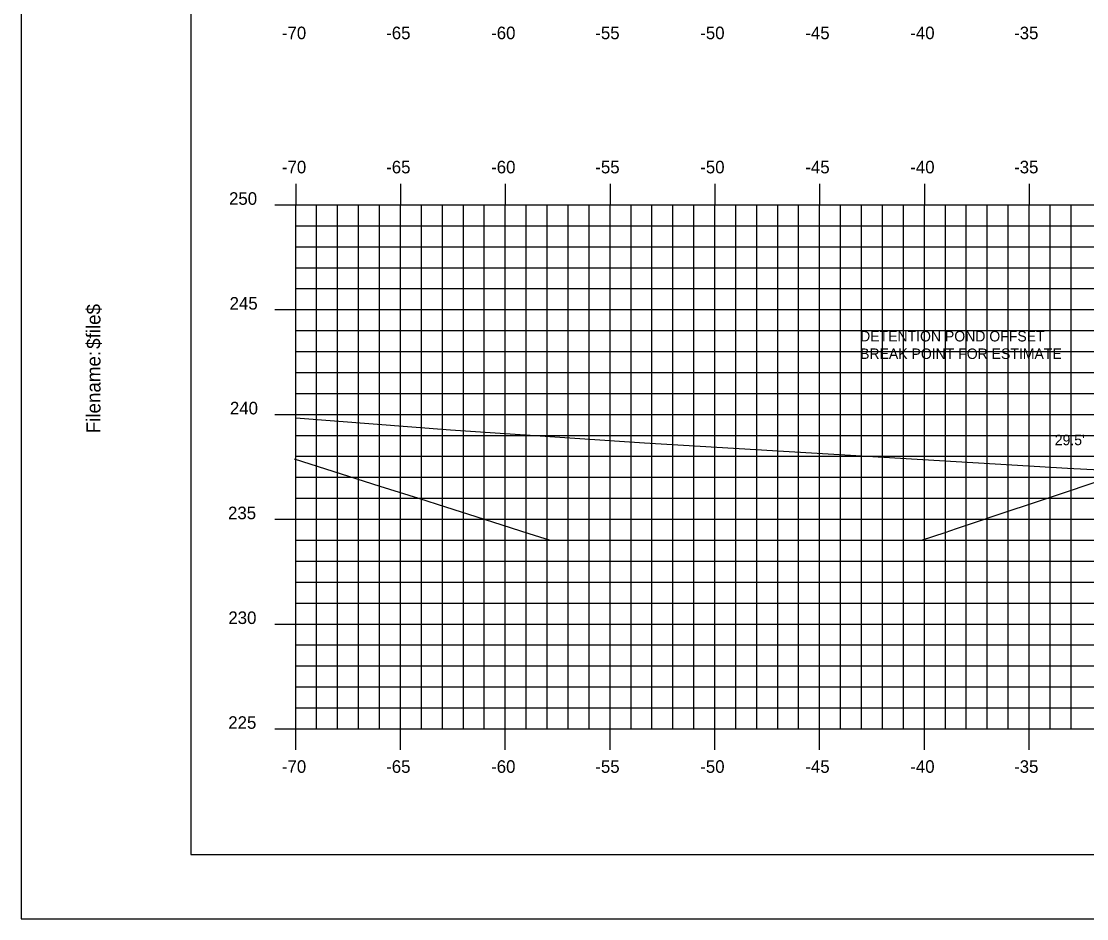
# Model space of a CAD drawing. Extents: x 1160718 to 1173142, y 616002 to 617630.
# Drawn here: x 1167883.5 to 1167934.3, y 616613.9 to 616656.7 of the extents above; entities that cross this region are included whole.
import ezdxf

# ---------------------------------------------------------------- set-up
doc = ezdxf.new("R2010")
doc.units = 0
for name, color, linetype in [('ANNOTATION', 7, 'Continuous'), ('BORDER', 7, 'Continuous'), ('D_Roadway_Edge_Pavement', 7, 'Continuous'), ('H_V ANNOTATION', 7, 'Continuous'), ('MAJOR', 7, 'Continuous'), ('MINOR', 7, 'Continuous'), ('PLOT BOUNDARY', 7, 'Continuous'), ('S_Roadway_Centerline', 7, 'Continuous')]:
    doc.layers.add(name, color=color, linetype=linetype)

msp = doc.modelspace()

# ---------------------------------------------------------------- linework, layer by layer
at = {"layer": 'BORDER'}
for p, q in [((1167891.585, 616721.928), (1167891.585, 616616.928)), ((1167891.585, 616616.928), (1168051.585, 616616.928))]:
    msp.add_line(p, q, dxfattribs=at)
at = {"layer": 'D_Roadway_Edge_Pavement'}
msp.add_lwpolyline([(1167896.511, 616635.815), (1167900.607, 616634.511), (1167902.437, 616633.928), (1167903.73, 616633.517), (1167905.578, 616632.928), (1167907.714, 616632.249), (1167908.731, 616631.928), (1167926.219, 616631.928), (1167926.453, 616631.928), (1167927.571, 616632.299), (1167928.115, 616632.482), (1167929.454, 616632.928), (1167929.722, 616633.018), (1167932.456, 616633.928), (1167935.361, 616634.897), (1167936.3, 616635.21)], dxfattribs=at)
at = {"layer": 'MAJOR'}
for p, q in [((1167896.585, 616648.93), (1167896.585, 616647.928)), ((1167901.585, 616648.93), (1167901.585, 616647.928)), ((1167906.585, 616648.93), (1167906.585, 616647.928)), ((1167911.585, 616648.93), (1167911.585, 616647.928)), ((1167916.585, 616648.93), (1167916.585, 616647.928)), ((1167921.585, 616648.93), (1167921.585, 616647.928)), ((1167926.585, 616648.93), (1167926.585, 616647.928)), ((1167931.585, 616648.93), (1167931.585, 616647.928)), ((1167895.583, 616647.928), (1167896.585, 616647.928)), ((1167896.585, 616647.928), (1168036.585, 616647.928)), ((1167896.585, 616622.928), (1167896.585, 616647.928)), ((1167896.585, 616622.928), (1167896.585, 616647.928)), ((1167896.585, 616647.928), (1168036.585, 616647.928)), ((1167901.585, 616622.928), (1167901.585, 616647.928)), ((1167906.585, 616622.928), (1167906.585, 616647.928)), ((1167911.585, 616622.928), (1167911.585, 616647.928)), ((1167916.585, 616622.928), (1167916.585, 616647.928)), ((1167921.585, 616622.928), (1167921.585, 616647.928)), ((1167926.585, 616622.928), (1167926.585, 616647.928)), ((1167931.585, 616622.928), (1167931.585, 616647.928)), ((1167895.583, 616642.928), (1167896.585, 616642.928)), ((1167896.585, 616642.928), (1168036.585, 616642.928)), ((1167895.583, 616637.928), (1167896.585, 616637.928)), ((1167896.585, 616637.928), (1168036.585, 616637.928)), ((1167895.583, 616632.928), (1167896.585, 616632.928)), ((1167896.585, 616632.928), (1168036.585, 616632.928)), ((1167895.583, 616627.928), (1167896.585, 616627.928)), ((1167896.585, 616627.928), (1168036.585, 616627.928)), ((1167895.583, 616622.928), (1167896.585, 616622.928)), ((1167896.585, 616622.928), (1168036.585, 616622.928)), ((1167896.585, 616622.928), (1168036.585, 616622.928)), ((1167896.585, 616621.926), (1167896.585, 616622.928)), ((1167901.585, 616621.926), (1167901.585, 616622.928)), ((1167906.585, 616621.926), (1167906.585, 616622.928)), ((1167911.585, 616621.926), (1167911.585, 616622.928)), ((1167916.585, 616621.926), (1167916.585, 616622.928)), ((1167921.585, 616621.926), (1167921.585, 616622.928)), ((1167926.585, 616621.926), (1167926.585, 616622.928)), ((1167931.585, 616621.926), (1167931.585, 616622.928))]:
    msp.add_line(p, q, dxfattribs=at)
at = {"layer": 'MINOR'}
for p, q in [((1167897.585, 616622.928), (1167897.585, 616647.928)), ((1167898.585, 616622.928), (1167898.585, 616647.928)), ((1167899.585, 616622.928), (1167899.585, 616647.928)), ((1167900.585, 616622.928), (1167900.585, 616647.928)), ((1167902.585, 616622.928), (1167902.585, 616647.928)), ((1167903.585, 616622.928), (1167903.585, 616647.928)), ((1167904.585, 616622.928), (1167904.585, 616647.928)), ((1167905.585, 616622.928), (1167905.585, 616647.928)), ((1167907.585, 616622.928), (1167907.585, 616647.928)), ((1167908.585, 616622.928), (1167908.585, 616647.928)), ((1167909.585, 616622.928), (1167909.585, 616647.928)), ((1167910.585, 616622.928), (1167910.585, 616647.928)), ((1167912.585, 616622.928), (1167912.585, 616647.928)), ((1167913.585, 616622.928), (1167913.585, 616647.928)), ((1167914.585, 616622.928), (1167914.585, 616647.928)), ((1167915.585, 616622.928), (1167915.585, 616647.928)), ((1167917.585, 616622.928), (1167917.585, 616647.928)), ((1167918.585, 616622.928), (1167918.585, 616647.928)), ((1167919.585, 616622.928), (1167919.585, 616647.928)), ((1167920.585, 616622.928), (1167920.585, 616647.928)), ((1167922.585, 616622.928), (1167922.585, 616647.928)), ((1167923.585, 616622.928), (1167923.585, 616647.928)), ((1167924.585, 616622.928), (1167924.585, 616647.928)), ((1167925.585, 616622.928), (1167925.585, 616647.928)), ((1167927.585, 616622.928), (1167927.585, 616647.928)), ((1167928.585, 616622.928), (1167928.585, 616647.928)), ((1167929.585, 616622.928), (1167929.585, 616647.928)), ((1167930.585, 616622.928), (1167930.585, 616647.928)), ((1167932.585, 616622.928), (1167932.585, 616647.928)), ((1167933.585, 616622.928), (1167933.585, 616647.928)), ((1167896.585, 616646.928), (1168036.585, 616646.928)), ((1167896.585, 616646.928), (1167897.587, 616646.928)), ((1167896.585, 616645.928), (1168036.585, 616645.928)), ((1167896.585, 616645.928), (1167897.587, 616645.928)), ((1167896.585, 616644.928), (1168036.585, 616644.928)), ((1167896.585, 616644.928), (1167897.587, 616644.928)), ((1167896.585, 616643.928), (1168036.585, 616643.928)), ((1167896.585, 616643.928), (1167897.587, 616643.928)), ((1167896.585, 616641.928), (1168036.585, 616641.928)), ((1167896.585, 616641.928), (1167897.587, 616641.928)), ((1167896.585, 616640.928), (1168036.585, 616640.928)), ((1167896.585, 616640.928), (1167897.587, 616640.928)), ((1167896.585, 616639.928), (1168036.585, 616639.928)), ((1167896.585, 616639.928), (1167897.587, 616639.928)), ((1167896.585, 616638.928), (1168036.585, 616638.928)), ((1167896.585, 616638.928), (1167897.587, 616638.928)), ((1167896.585, 616636.928), (1168036.585, 616636.928)), ((1167896.585, 616636.928), (1167897.587, 616636.928)), ((1167896.585, 616635.928), (1168036.585, 616635.928)), ((1167896.585, 616635.928), (1167897.587, 616635.928)), ((1167896.585, 616634.928), (1168036.585, 616634.928)), ((1167896.585, 616634.928), (1167897.587, 616634.928)), ((1167896.585, 616633.928), (1168036.585, 616633.928)), ((1167896.585, 616633.928), (1167897.587, 616633.928)), ((1167896.585, 616631.928), (1168036.585, 616631.928)), ((1167896.585, 616631.928), (1167897.587, 616631.928)), ((1167896.585, 616630.928), (1168036.585, 616630.928)), ((1167896.585, 616630.928), (1167897.587, 616630.928)), ((1167896.585, 616629.928), (1168036.585, 616629.928)), ((1167896.585, 616629.928), (1167897.587, 616629.928)), ((1167896.585, 616628.928), (1168036.585, 616628.928)), ((1167896.585, 616628.928), (1167897.587, 616628.928)), ((1167896.585, 616626.928), (1168036.585, 616626.928)), ((1167896.585, 616626.928), (1167897.587, 616626.928)), ((1167896.585, 616625.928), (1168036.585, 616625.928)), ((1167896.585, 616625.928), (1167897.587, 616625.928)), ((1167896.585, 616624.928), (1168036.585, 616624.928)), ((1167896.585, 616624.928), (1167897.587, 616624.928)), ((1167896.585, 616623.928), (1168036.585, 616623.928)), ((1167896.585, 616623.928), (1167897.587, 616623.928))]:
    msp.add_line(p, q, dxfattribs=at)
at = {"layer": 'PLOT BOUNDARY'}
msp.add_lwpolyline([(1167883.492, 616613.869), (1168053.492, 616613.869), (1168053.492, 616723.869), (1167883.492, 616723.869)], close=True, dxfattribs=at)
at = {"layer": 'S_Roadway_Centerline'}
msp.add_lwpolyline([(1167896.585, 616637.761), (1167903.977, 616637.199), (1167913.228, 616636.571), (1167933.408, 616635.356), (1167939.893, 616635.027), (1167955.614, 616634.352), (1167959.655, 616634.122), (1167969.268, 616632.979), (1167970.966, 616632.791), (1167996.409, 616639.082), (1167999.721, 616639.969)], dxfattribs=at)

# ---------------------------------------------------------------- texts
at = {"layer": 'ANNOTATION'}
for s, p in [('DETENTION POND OFFSET', (1167923.517, 616641.408)), ('BREAK POINT FOR ESTIMATE', (1167923.517, 616640.573)), ("29.5'", (1167932.806, 616636.459))]:
    msp.add_text(s, height=0.5, dxfattribs=at).set_placement(p)
at = {"layer": 'BORDER'}
for s, p in [('$file$', (1167887.27, 616641.054)), ('Filename:', (1167887.27, 616637.027))]:
    msp.add_text(s, height=0.6696, rotation=90, dxfattribs=at).set_placement(p)
at = {"layer": 'H_V ANNOTATION'}
for s, p in [('-70', (1167895.927, 616655.828)), ('-65', (1167900.903, 616655.828)), ('-60', (1167905.911, 616655.828)), ('-55', (1167910.881, 616655.828)), ('-50', (1167915.889, 616655.828)), ('-45', (1167920.903, 616655.828)), ('-40', (1167925.911, 616655.828)), ('-35', (1167930.865, 616655.828)), ('-70', (1167895.927, 616649.428)), ('-65', (1167900.903, 616649.428)), ('-60', (1167905.911, 616649.428)), ('-55', (1167910.881, 616649.428)), ('-50', (1167915.889, 616649.428)), ('-45', (1167920.903, 616649.428)), ('-40', (1167925.911, 616649.428)), ('-35', (1167930.865, 616649.428)), ('250', (1167893.404, 616647.928)), ('245', (1167893.431, 616642.928)), ('240', (1167893.447, 616637.928)), ('235', (1167893.356, 616632.928)), ('230', (1167893.372, 616627.928)), ('225', (1167893.367, 616622.928)), ('-70', (1167895.927, 616620.828)), ('-65', (1167900.903, 616620.828)), ('-60', (1167905.911, 616620.828)), ('-55', (1167910.881, 616620.828)), ('-50', (1167915.889, 616620.828)), ('-45', (1167920.903, 616620.828)), ('-40', (1167925.911, 616620.828)), ('-35', (1167930.865, 616620.828))]:
    msp.add_text(s, height=0.6, dxfattribs=at).set_placement(p)

doc.saveas('drawing.dxf')
